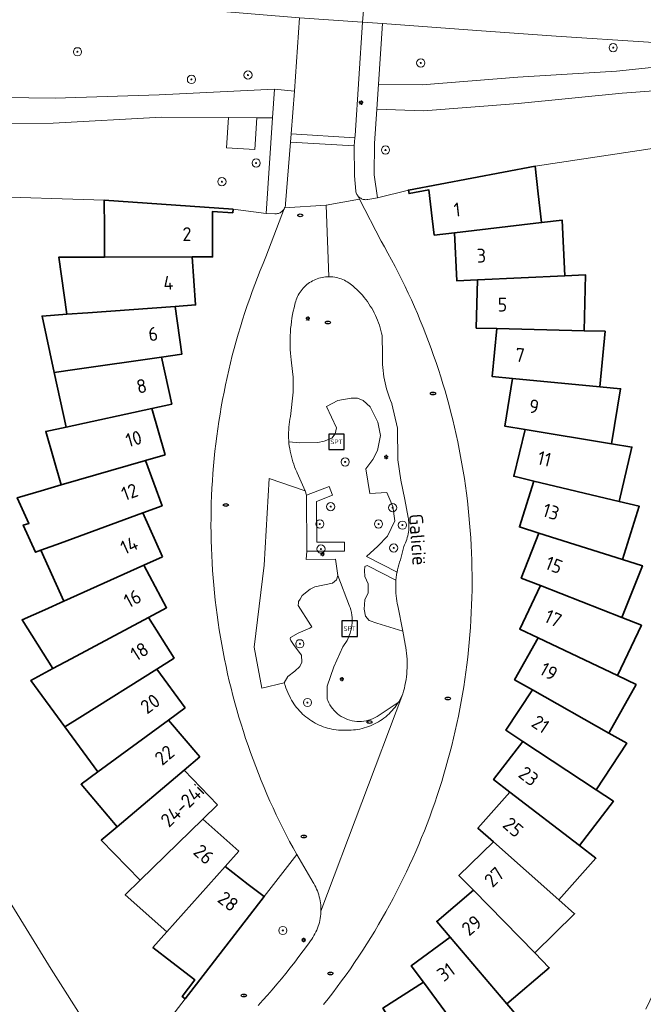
# Model space of a CAD drawing. Header units: metres. Extents: x 152610 to 160096, y 456114 to 462495.
# Tile 558 of 656: x 158203 to 158263, y 460853 to 460949. Entities that reach past the tile are written whole.
import ezdxf
from ezdxf.enums import TextEntityAlignment as Align

# ---------------------------------------------------------------- set-up
doc = ezdxf.new("R2010")
doc.units = ezdxf.units.M
doc.header["$LTSCALE"] = 0.5
doc.layers.get('0').update_dxf_attribs({"linetype": 'CONTINUOUS'})
for name, color, linetype, lineweight in [('B-PV-GR-BOOM-S', 251, 'CONTINUOUS', 25), ('B-PV-GR-HAAG-GV', 251, 'CONTINUOUS', 13), ('B-PV-IE-MEUBILAIR-S', 251, 'CONTINUOUS', 25), ('B-PV-IE-MEUBILAIR_WEGMEUBILAIR-S', 251, 'CONTINUOUS', 25), ('B-PV-IE-TERREINAFSCHEIDING_KUNSTMATIG_MUUR-G', 251, 'IE-TERREINAFSCHEIDING_KUNSTMATIG-SO', 18), ('B-PV-OG-BEBOUWING-GV', 6, 'CONTINUOUS', 35), ('B-PV-OG-BEBOUWING-T18', 1, 'CONTINUOUS', 18), ('B-PV-OG-TERREIN_BEGROEID-GV', 251, 'CONTINUOUS', 18), ('B-PV-OG-TOPOGRAFIE-T18', 1, 'CONTINUOUS', 18), ('B-PV-VH-GESLOTENVERHARDING_ASFALT-GV', 251, 'CONTINUOUS', 18), ('B-PV-VH-ONVERHARD_ZAND-GV', 251, 'CONTINUOUS', 18), ('B-PV-VH-OPENVERHARDING_BETONSTRAATSTEEN-GV', 251, 'CONTINUOUS', 18), ('B-PV-VH-OPENVERHARDING_STRAATBAKSTEEN-GV', 251, 'CONTINUOUS', 18), ('B-PV-VH-OPENVERHARDING_TEGEL-GV', 251, 'CONTINUOUS', 18)]:
    doc.layers.add(name, color=color, linetype=linetype, lineweight=lineweight)
doc.styles.add('NLCS-ISO', font='NLCS-ISO.ttf')
doc.styles.add('NLCS-ISO-M750-T18', font='NLCS-ISO.ttf', dxfattribs={"height": 1.35})
doc.linetypes.add('IE-TERREINAFSCHEIDING_KUNSTMATIG-SO', pattern='A,4,[82,NLCS.SHX,S=0.75,R=90,X=0,Y=0],4,-2', length=10)

# ---------------------------------------------------------------- blocks, each defined once
blk = doc.blocks.new('SIE-MEUBILAIR_PAAL_LICHTMAST-SO')
for points in [[(-0.62, 0), (-1, 0)], [(-0.71, 0.71), (-0.44, 0.44)], [(0, 1), (0, 0.62)], [(0.44, 0.44), (0.71, 0.71)], [(1, 0), (0.62, 0)], [(-0.71, -0.71), (-0.44, -0.44)], [(0, -0.62), (0, -1)], [(0.44, -0.44), (0.71, -0.71)]]:
    blk.add_lwpolyline(points)
blk.add_circle((0, 0), 0.5)
blk = doc.blocks.new('SIE-MEUBILAIR_PUT_RIOOLPUT-SO')
blk.add_ellipse((0, 0), major_axis=(1.25, 0), ratio=0.54)
at = {"style": 'NLCS-ISO'}
blk.add_text('ri', height=0.75, dxfattribs=at).set_placement((-0.04, 0.07), align=Align.MIDDLE_CENTER)
blk = doc.blocks.new('SIE-WEG_SPEELTOESTEL-SO')
at = {"flags": 128}
blk.add_lwpolyline([(-3.75, -3.75), (3.75, -3.75), (3.75, 3.75), (-3.75, 3.75)], close=True, dxfattribs=at)
at = {"style": 'NLCS-ISO'}
blk.add_text('SPT', height=2.25, dxfattribs=at).set_placement((0, 0), align=Align.MIDDLE_CENTER)
blk = doc.blocks.new('SGR-BOOM_GBKN-SO')
at = {"linetype": 'ByBlock', "lineweight": 18}
h = blk.add_hatch(color=0, dxfattribs=at)
h.dxf.hatch_style = 1
edge = h.paths.add_edge_path()
edge.add_arc((0, 0), 0.25, 0, 360)
at = {"color": 0, "linetype": 'ByBlock', "lineweight": 18}
for radius in [2, 0.25]:
    blk.add_circle((0, 0), radius, dxfattribs=at)
at = {"color": 0, "linetype": 'ByBlock', "lineweight": 18, "style": 'NLCS-ISO'}
blk.add_attdef('SOORT', (2.5, 0), '', height=1.5, dxfattribs=at)

msp = doc.modelspace()

# ---------------------------------------------------------------- linework, layer by layer
at = {"layer": 'B-PV-GR-HAAG-GV', "flags": 128}
msp.add_lwpolyline([(158230.604, 460896.924), (158234.272, 460896.923), (158234.272, 460897.795), (158231.579, 460897.796), (158231.551, 460901.756), (158233.116, 460902.354), (158232.784, 460903.224), (158230.577, 460902.382)], close=True, dxfattribs=at)
at = {"layer": 'B-PV-IE-TERREINAFSCHEIDING_KUNSTMATIG_MUUR-G', "flags": 128}
msp.add_lwpolyline([(158236.092, 460911.569), (158236.781, 460910.958), (158237.51, 460909.462), (158237.787, 460908.163), (158237.486, 460906.716), (158237.04, 460905.842), (158236.353, 460904.926)], dxfattribs=at)
at = {"layer": 'B-PV-OG-BEBOUWING-GV', "flags": 128}
for points in [[(158253.143, 460931.693), (158252.83, 460934.381), (158240.49, 460932.06), (158240.557, 460931.708), (158242.496, 460932.072), (158242.82, 460929.275), (158243.009, 460927.674), (158244.994, 460927.904), (158253.469, 460928.892)], [(158223.42, 460930.21), (158210.89, 460931.061), (158210.895, 460928.352), (158210.903, 460925.533), (158219.437, 460925.552), (158221.437, 460925.556), (158221.433, 460927.173), (158221.427, 460929.986), (158223.395, 460929.852)], [(158255.732, 460923.706), (158255.481, 460929.127), (158253.469, 460928.892), (158244.994, 460927.904), (158245.211, 460923.22), (158247.208, 460923.312)], [(158217.782, 460920.731), (158219.776, 460920.875), (158219.437, 460925.552), (158210.903, 460925.533), (158208.878, 460925.528), (158206.452, 460925.522), (158207.249, 460919.968), (158209.27, 460920.114)], [(158257.624, 460918.372), (158257.754, 460923.798), (158255.732, 460923.706), (158247.208, 460923.312), (158247.096, 460918.625), (158249.094, 460918.576), (158257.624, 460918.369)], [(158209.27, 460920.114), (158207.249, 460919.968), (158204.831, 460919.793), (158206.015, 460914.307), (158208.02, 460914.595), (158216.468, 460915.805), (158218.447, 460916.089), (158217.782, 460920.731)], [(158257.624, 460918.369), (158249.094, 460918.576), (158248.653, 460913.91), (158250.643, 460913.721), (158259.138, 460912.916), (158259.138, 460912.919), (158259.648, 460918.322), (158257.624, 460918.372)], [(158217.457, 460911.222), (158216.468, 460915.805), (158208.02, 460914.595), (158206.015, 460914.307), (158207.16, 460909), (158215.502, 460910.8)], [(158259.138, 460912.916), (158250.643, 460913.721), (158249.876, 460909.095), (158251.849, 460908.767), (158260.265, 460907.371), (158261.154, 460912.727), (158259.138, 460912.919)], [(158216.809, 460906.298), (158215.502, 460910.8), (158207.16, 460909), (158205.181, 460908.573), (158206.693, 460903.362), (158214.889, 460905.741)], [(158260.265, 460907.371), (158251.849, 460908.767), (158250.759, 460904.208), (158252.703, 460903.744), (158261.002, 460901.76), (158262.264, 460907.04)], [(158206.622, 460897.704), (158214.63, 460900.649), (158216.507, 460901.34), (158214.889, 460905.741), (158206.693, 460903.362), (158204.748, 460902.798), (158202.42, 460902.123), (158203.546, 460899.618), (158202.995, 460899.458), (158204.185, 460896.808), (158204.72, 460897.005)], [(158261.002, 460901.76), (158252.703, 460903.744), (158251.297, 460899.271), (158253.204, 460898.671), (158261.342, 460896.11), (158261.343, 460896.113), (158262.972, 460901.289)], [(158216.552, 460896.372), (158214.63, 460900.649), (158206.622, 460897.704), (158204.72, 460897.005), (158206.944, 460892.056), (158214.728, 460895.553)], [(158261.342, 460896.11), (158253.204, 460898.671), (158251.489, 460894.307), (158253.348, 460893.576), (158261.289, 460890.451), (158261.29, 460890.454), (158263.275, 460895.504), (158261.343, 460896.113)], [(158207.662, 460886.443), (158215.183, 460890.475), (158216.944, 460891.42), (158214.728, 460895.553), (158206.944, 460892.056), (158205.097, 460891.226), (158202.886, 460890.232), (158205.876, 460885.486)], [(158261.289, 460890.451), (158253.348, 460893.576), (158251.332, 460889.343), (158253.137, 460888.483), (158260.84, 460884.814), (158263.174, 460889.712), (158261.29, 460890.454)], [(158215.183, 460890.475), (158207.662, 460886.443), (158205.876, 460885.486), (158203.74, 460884.342), (158207.056, 460879.813), (158208.77, 460880.892), (158215.99, 460885.441), (158217.682, 460886.507)], [(158260.84, 460884.814), (158253.137, 460888.483), (158250.829, 460884.403), (158252.569, 460883.419), (158259.998, 460879.219), (158262.668, 460883.942)], [(158218.761, 460881.658), (158215.99, 460885.441), (158208.77, 460880.892), (158207.056, 460879.813), (158210.262, 460875.434), (158217.148, 460880.476)], [(158259.998, 460879.219), (158252.569, 460883.419), (158249.981, 460879.51), (158251.648, 460878.406), (158258.764, 460873.696), (158261.76, 460878.222)], [(158220.176, 460876.895), (158217.148, 460880.476), (158210.262, 460875.434), (158208.628, 460874.238), (158212.132, 460870.093), (158218.649, 460875.604)], [(158258.764, 460873.696), (158251.648, 460878.406), (158248.793, 460874.687), (158250.378, 460873.47), (158257.147, 460868.274), (158260.452, 460872.578)], [(158221.921, 460872.243), (158218.649, 460875.604), (158212.132, 460870.093), (158210.587, 460868.786), (158214.373, 460864.896), (158220.488, 460870.848)], [(158257.147, 460868.274), (158250.378, 460873.47), (158247.27, 460869.961), (158248.766, 460868.635), (158255.156, 460862.977), (158258.754, 460867.04)], [(158223.985, 460867.724), (158220.488, 460870.848), (158214.373, 460864.896), (158212.921, 460863.483), (158216.968, 460859.87), (158222.654, 460866.233)], [(158255.156, 460862.977), (158248.766, 460868.635), (158245.421, 460865.352), (158246.82, 460863.925), (158252.796, 460857.834), (158256.67, 460861.635)], [(158224.908, 460864.488), (158222.654, 460866.233), (158216.968, 460859.87), (158215.619, 460858.36), (158217.475, 460856.92), (158219.705, 460855.194), (158218.465, 460853.593), (158218.748, 460853.372), (158226.44, 460863.3)], [(158252.796, 460857.834), (158246.82, 460863.925), (158243.253, 460860.885), (158244.55, 460859.363), (158250.084, 460852.868), (158254.213, 460856.388)], [(158250.084, 460852.868), (158244.55, 460859.363), (158240.777, 460856.578), (158241.964, 460854.969), (158247.032, 460848.104), (158251.397, 460851.328)], [(158247.032, 460848.104), (158241.964, 460854.969), (158238.007, 460852.455), (158239.079, 460850.768), (158243.657, 460843.565), (158248.234, 460846.475)]]:
    msp.add_lwpolyline(points, close=True, dxfattribs=at)
at = {"layer": 'B-PV-OG-TERREIN_BEGROEID-GV', "flags": 128}
for points in [[(158184.512, 460951.779), (158154.599, 460953.412), (158153.912, 460943.464), (158155.87, 460943.35), (158155.838, 460942.859), (158159.93, 460942.683), (158170.259, 460942.057), (158181.4, 460941.573), (158190.621, 460941.193), (158206.11, 460941.015), (158216.217, 460941.308), (158227.449, 460941.874), (158229.405, 460941.697), (158229.886, 460948.818), (158221.264, 460949.528), (158217.937, 460949.756), (158205.682, 460950.461)], [(158247.16, 460947.578), (158237.971, 460948.264), (158237.581, 460942.349), (158241.844, 460942.286), (158251.137, 460943.057), (158260.751, 460943.633), (158270.045, 460944.605), (158282.608, 460944.304), (158293.598, 460943.541), (158299.419, 460943.18), (158299.909, 460943.646), (158299.754, 460943.662), (158290.936, 460944.988), (158282.27, 460946.019), (158273.047, 460946.286), (158263.886, 460946.441), (158254.868, 460947.037)], [(158228.857, 460907.569), (158229.932, 460907.461), (158231.666, 460907.486), (158232.279, 460907.615), (158233.037, 460907.926), (158233.36, 460908.324), (158233.502, 460908.921), (158232.536, 460911.012), (158233.617, 460911.595), (158234.917, 460911.817), (158235.549, 460911.802), (158236.092, 460911.569), (158236.781, 460910.958), (158237.51, 460909.462), (158237.787, 460908.163), (158237.486, 460906.716), (158237.04, 460905.842), (158236.353, 460904.926), (158236.745, 460902.522), (158238.406, 460902.619), (158238.972, 460901.267), (158239.159, 460899.859), (158238.46, 460898.393), (158237.507, 460897.395), (158236.409, 460896.415), (158239.39, 460894.875), (158239.435, 460895.104), (158239.492, 460895.351), (158239.557, 460895.596), (158239.63, 460895.839), (158239.71, 460896.08), (158240.04, 460897.38), (158240.124, 460897.545), (158240.2, 460897.714), (158240.269, 460897.887), (158240.33, 460898.062), (158240.384, 460898.239), (158240.43, 460898.418), (158240.469, 460898.6), (158240.499, 460898.783), (158240.522, 460898.967), (158240.536, 460899.152), (158240.543, 460899.337), (158240.542, 460899.522), (158240.532, 460899.707), (158240.515, 460899.892), (158240.49, 460900.076), (158240.47, 460900.19), (158240.14, 460901.96), (158239.75, 460903.84), (158239.47, 460905.8), (158239.44, 460908.9), (158238.89, 460911.24), (158238.869, 460911.29), (158238.755, 460911.569), (158238.648, 460911.851), (158238.549, 460912.136), (158238.457, 460912.423), (158238.374, 460912.712), (158238.298, 460913.004), (158238.229, 460913.297), (158238.169, 460913.592), (158238.116, 460913.889), (158238.071, 460914.187), (158238.034, 460914.486), (158238.006, 460914.786), (158237.985, 460915.086), (158237.972, 460915.387), (158237.967, 460915.689), (158237.97, 460915.99), (158237.94, 460917.89), (158237.886, 460918.144), (158237.823, 460918.397), (158237.753, 460918.648), (158237.676, 460918.896), (158237.591, 460919.142), (158237.498, 460919.385), (158237.398, 460919.626), (158237.291, 460919.863), (158237.176, 460920.096), (158237.054, 460920.326), (158236.925, 460920.552), (158236.789, 460920.774), (158236.647, 460920.992), (158236.498, 460921.205), (158236.342, 460921.414), (158236.18, 460921.617), (158236.012, 460921.816), (158235.838, 460922.009), (158235.658, 460922.197), (158235.472, 460922.38), (158235.281, 460922.556), (158235.085, 460922.727), (158234.952, 460922.836), (158234.823, 460922.939), (158234.688, 460923.035), (158234.549, 460923.124), (158234.407, 460923.207), (158234.26, 460923.283), (158234.109, 460923.352), (158233.956, 460923.413), (158233.8, 460923.467), (158233.641, 460923.513), (158233.48, 460923.551), (158233.318, 460923.582), (158233.154, 460923.604), (158232.99, 460923.619), (158232.825, 460923.626), (158232.742, 460923.626), (158232.577, 460923.621), (158232.413, 460923.607), (158232.249, 460923.586), (158232.087, 460923.557), (158231.926, 460923.52), (158231.767, 460923.475), (158231.61, 460923.423), (158231.457, 460923.363), (158231.306, 460923.295), (158231.159, 460923.221), (158231.015, 460923.139), (158230.876, 460923.051), (158230.741, 460922.956), (158230.611, 460922.854), (158230.486, 460922.746), (158230.366, 460922.633), (158230.252, 460922.513), (158230.144, 460922.389), (158230.042, 460922.259), (158229.947, 460922.124), (158229.858, 460921.985), (158229.776, 460921.842), (158229.701, 460921.695), (158229.633, 460921.545), (158229.573, 460921.391), (158229.52, 460921.235), (158229.474, 460921.076), (158229.44, 460920.931), (158229.358, 460920.6), (158229.284, 460920.267), (158229.218, 460919.933), (158229.16, 460919.597), (158229.109, 460919.26), (158229.067, 460918.922), (158229.032, 460918.583), (158229.006, 460918.243), (158228.988, 460917.903), (158228.977, 460917.562), (158228.974, 460917.221), (158228.98, 460916.881), (158228.993, 460916.54), (158229.015, 460916.2), (158229.044, 460915.86), (158229.081, 460915.521), (158229.12, 460915.23), (158229.29, 460913.84), (158229.27, 460912.38), (158229.01, 460910.02), (158228.96, 460909.763), (158228.918, 460909.504), (158228.884, 460909.244), (158228.858, 460908.983), (158228.84, 460908.722), (158228.83, 460908.46), (158228.828, 460908.198), (158228.834, 460907.935), (158228.848, 460907.674)], [(158236.612, 460895.458), (158236.485, 460895.512), (158236.251, 460895.421), (158236.216, 460895.023), (158236.255, 460894.463), (158236.565, 460893.724), (158236.569, 460892.857), (158236.247, 460892.187), (158236.178, 460891.266), (158236.307, 460890.58), (158236.688, 460890.166), (158237.412, 460889.916), (158239.941, 460889.125), (158239.46, 460891.61), (158239.413, 460891.828), (158239.367, 460892.077), (158239.329, 460892.328), (158239.299, 460892.58), (158239.276, 460892.833), (158239.262, 460893.086), (158239.256, 460893.34), (158239.257, 460893.594), (158239.267, 460893.847), (158239.284, 460894.097)], [(158239.515, 460882.191), (158237.649, 460880.975), (158237.458, 460880.846), (158237.259, 460880.731), (158237.052, 460880.63), (158236.839, 460880.543), (158236.62, 460880.472), (158236.397, 460880.415), (158236.17, 460880.375), (158235.941, 460880.35), (158235.711, 460880.341), (158235.481, 460880.348), (158235.252, 460880.371), (158235.025, 460880.41), (158234.801, 460880.465), (158234.582, 460880.535), (158234.368, 460880.62), (158234.161, 460880.72), (158233.961, 460880.834), (158233.769, 460880.961), (158233.587, 460881.102), (158233.415, 460881.255), (158233.253, 460881.419), (158233.104, 460881.594), (158232.967, 460881.78), (158232.844, 460881.974), (158232.734, 460882.176), (158232.639, 460882.385), (158232.584, 460882.525), (158232.579, 460883.772), (158233.239, 460885.671), (158234.098, 460887.608), (158234.253, 460887.81), (158234.395, 460888.021), (158234.524, 460888.24), (158234.638, 460888.467), (158234.738, 460888.701), (158234.823, 460888.941), (158234.893, 460889.186), (158234.947, 460889.434), (158234.986, 460889.686), (158235.008, 460889.939), (158235.015, 460890.194), (158235.006, 460890.448), (158234.981, 460890.701), (158234.94, 460890.952), (158234.883, 460891.2), (158234.81, 460891.444), (158234.768, 460891.567), (158233.635, 460894.543), (158233.493, 460894.114), (158233.116, 460893.812), (158231.386, 460893.451), (158230.929, 460893.225), (158230.155, 460892.602), (158229.943, 460892.256), (158229.805, 460892.031), (158229.795, 460891.895), (158229.777, 460891.643), (158230.978, 460889.759), (158231.08, 460889.569), (158230.893, 460889.424), (158229.762, 460888.935), (158229.01, 460888.524), (158228.976, 460888.375), (158229.058, 460888.216), (158229.373, 460887.739), (158230.078, 460886.799), (158230.117, 460886.123), (158229.936, 460885.711), (158229.429, 460885.232), (158228.748, 460884.709), (158228.409, 460884.092), (158228.485, 460883.853), (158228.569, 460883.616), (158228.66, 460883.382), (158228.758, 460883.151), (158228.865, 460882.923), (158228.978, 460882.699), (158229.024, 460882.612), (158229.128, 460882.423), (158229.239, 460882.237), (158229.356, 460882.056), (158229.48, 460881.879), (158229.611, 460881.707), (158229.748, 460881.54), (158229.891, 460881.378), (158230.04, 460881.222), (158230.195, 460881.071), (158230.355, 460880.926), (158230.52, 460880.787), (158230.69, 460880.654), (158230.866, 460880.527), (158231.045, 460880.408), (158231.229, 460880.295), (158231.418, 460880.188), (158231.61, 460880.089), (158231.805, 460879.997), (158232.004, 460879.913), (158232.205, 460879.835), (158232.41, 460879.766), (158232.617, 460879.703), (158232.826, 460879.649), (158233.037, 460879.602), (158233.249, 460879.563), (158233.463, 460879.533), (158233.678, 460879.51), (158233.894, 460879.495), (158234.109, 460879.488), (158234.326, 460879.489), (158234.496, 460879.495), (158234.712, 460879.495), (158234.927, 460879.503), (158235.142, 460879.518), (158235.356, 460879.542), (158235.57, 460879.574), (158235.782, 460879.613), (158235.992, 460879.661), (158236.2, 460879.716), (158236.407, 460879.779), (158236.61, 460879.849), (158236.811, 460879.927), (158237.009, 460880.013), (158237.204, 460880.105), (158237.395, 460880.205), (158237.582, 460880.312), (158237.766, 460880.426), (158237.944, 460880.546), (158238.119, 460880.673), (158238.288, 460880.807), (158238.453, 460880.946), (158238.612, 460881.092), (158238.765, 460881.243), (158238.913, 460881.4), (158239.055, 460881.562), (158239.191, 460881.73), (158239.32, 460881.902), (158239.443, 460882.079)]]:
    msp.add_lwpolyline(points, close=True, dxfattribs=at)
for points in [[(158317.783, 460939.147), (158308.531, 460939.997), (158299.641, 460940.808), (158292.512, 460941.433), (158282.698, 460942.235), (158277.71, 460942.384), (158271.855, 460942.266), (158261.314, 460941.487), (158251.195, 460940.496), (158241.96, 460939.776), (158237.422, 460939.927), (158237.203, 460936.604), (158237.173, 460933.541), (158237.475, 460931.292), (158240.49, 460932.06), (158252.83, 460934.381), (158264.678, 460936.173), (158268.865, 460924.352), (158272.351, 460911.594), (158273.45, 460895.051), (158272.47, 460878.785), (158271.6, 460872.814), (158269.499, 460864.569), (158263.622, 460852.343)], [(158198.603, 460931.448), (158210.89, 460931.061), (158223.42, 460930.21), (158226.662, 460929.785), (158227.267, 460939.08), (158225.744, 460939.089), (158225.543, 460936.002), (158222.788, 460936.182), (158222.979, 460939.107), (158216.455, 460939.147), (158205.92, 460938.568), (158197.617, 460938.53)], [(158225.858, 460852.705), (158226.325, 460853.213), (158226.786, 460853.726), (158227.241, 460854.244), (158227.69, 460854.768), (158228.133, 460855.297), (158228.569, 460855.831), (158229, 460856.37), (158229.424, 460856.914), (158229.842, 460857.462), (158230.254, 460858.016), (158230.659, 460858.574), (158231.057, 460859.137), (158231.08, 460859.17), (158231.191, 460859.336), (158231.296, 460859.507), (158231.393, 460859.681), (158231.484, 460859.86), (158231.567, 460860.042), (158231.643, 460860.227), (158231.711, 460860.415), (158231.772, 460860.605), (158231.825, 460860.798), (158231.871, 460860.993), (158231.908, 460861.189), (158231.938, 460861.387), (158231.96, 460861.586), (158231.974, 460861.785), (158231.978, 460861.898), (158231.979, 460862.098), (158231.973, 460862.298), (158231.958, 460862.498), (158231.935, 460862.696), (158231.905, 460862.894), (158231.866, 460863.091), (158231.82, 460863.285), (158231.766, 460863.478), (158231.704, 460863.668), (158231.635, 460863.856), (158231.558, 460864.041), (158231.474, 460864.222), (158231.383, 460864.4), (158231.285, 460864.575), (158231.225, 460864.673), (158229.618, 460867.402), (158226.44, 460863.3), (158218.748, 460853.372), (158212.617, 460845.376), (158205.708, 460856.251), (158195.841, 460872.223)]]:
    msp.add_lwpolyline(points, dxfattribs=at)
at = {"layer": 'B-PV-VH-GESLOTENVERHARDING_ASFALT-GV', "flags": 128}
for points in [[(158229.886, 460948.818), (158236.038, 460948.396), (158236.27, 460951.431)], [(158236.27, 460951.431), (158236.038, 460948.396), (158237.971, 460948.264), (158247.16, 460947.578), (158254.868, 460947.037), (158263.886, 460946.441), (158273.047, 460946.286), (158282.27, 460946.019), (158290.936, 460944.988), (158299.754, 460943.662), (158299.909, 460943.646), (158307.783, 460942.838), (158317.597, 460941.963)]]:
    msp.add_lwpolyline(points, dxfattribs=at)
for points in [[(158236.038, 460948.396), (158229.886, 460948.818), (158229.405, 460941.697), (158229.073, 460937.517), (158235.28, 460937.132), (158235.303, 460937.372)], [(158237.971, 460948.264), (158236.038, 460948.396), (158235.303, 460937.372), (158235.28, 460937.132), (158235.204, 460936.352), (158235.252, 460933.455), (158235.376, 460931.955), (158235.391, 460931.872), (158235.415, 460931.787), (158235.447, 460931.705), (158235.486, 460931.626), (158235.531, 460931.551), (158235.584, 460931.48), (158235.642, 460931.414), (158235.707, 460931.354), (158235.776, 460931.3), (158235.85, 460931.253), (158235.929, 460931.212), (158236.01, 460931.179), (158236.094, 460931.153), (158236.181, 460931.135), (158236.268, 460931.125), (158236.356, 460931.122), (158236.444, 460931.128), (158236.531, 460931.142), (158237.475, 460931.292), (158237.173, 460933.541), (158237.203, 460936.604), (158237.422, 460939.927), (158237.581, 460942.349)], [(158229.405, 460941.697), (158227.449, 460941.874), (158227.267, 460939.08), (158226.662, 460929.785), (158227.492, 460929.749), (158227.574, 460929.747), (158227.662, 460929.752), (158227.749, 460929.765), (158227.835, 460929.786), (158227.918, 460929.815), (158227.999, 460929.851), (158228.076, 460929.894), (158228.148, 460929.944), (158228.216, 460930.001), (158228.278, 460930.063), (158228.334, 460930.131), (158228.385, 460930.204), (158228.428, 460930.28), (158228.447, 460930.322), (158228.464, 460930.361), (158228.493, 460930.444), (158228.514, 460930.53), (158228.527, 460930.617), (158228.532, 460930.705), (158229.01, 460936.725), (158229.073, 460937.517)]]:
    msp.add_lwpolyline(points, close=True, dxfattribs=at)
at = {"layer": 'B-PV-VH-ONVERHARD_ZAND-GV', "flags": 128}
for points in [[(158239.284, 460894.097), (158239.285, 460894.1), (158239.31, 460894.353), (158239.344, 460894.604), (158239.385, 460894.855), (158239.39, 460894.875), (158236.409, 460896.415), (158237.507, 460897.395), (158238.46, 460898.393), (158239.159, 460899.859), (158238.972, 460901.267), (158238.406, 460902.619), (158236.745, 460902.522), (158236.353, 460904.926), (158237.04, 460905.842), (158237.486, 460906.716), (158237.787, 460908.163), (158237.51, 460909.462), (158236.781, 460910.958), (158236.092, 460911.569), (158235.549, 460911.802), (158234.917, 460911.817), (158233.617, 460911.595), (158232.536, 460911.012), (158233.502, 460908.921), (158233.36, 460908.324), (158233.037, 460907.926), (158232.279, 460907.615), (158231.666, 460907.486), (158229.932, 460907.461), (158228.857, 460907.569), (158228.87, 460907.413), (158228.9, 460907.152), (158228.937, 460906.893), (158228.983, 460906.635), (158229.036, 460906.378), (158229.098, 460906.123), (158229.167, 460905.87), (158229.244, 460905.62), (158229.328, 460905.371), (158229.42, 460905.126), (158229.519, 460904.883), (158229.626, 460904.644), (158229.68, 460904.53), (158230.45, 460902.78), (158230.577, 460902.382), (158232.784, 460903.224), (158233.116, 460902.354), (158231.551, 460901.756), (158231.579, 460897.796), (158234.272, 460897.795), (158234.272, 460896.923), (158230.604, 460896.924), (158230.543, 460896.105), (158233.412, 460896.131), (158233.635, 460894.543), (158234.768, 460891.567), (158234.81, 460891.444), (158234.883, 460891.2), (158234.94, 460890.952), (158234.981, 460890.701), (158235.006, 460890.448), (158235.015, 460890.194), (158235.008, 460889.939), (158234.986, 460889.686), (158234.947, 460889.434), (158234.893, 460889.186), (158234.823, 460888.941), (158234.738, 460888.701), (158234.638, 460888.467), (158234.524, 460888.24), (158234.395, 460888.021), (158234.253, 460887.81), (158234.098, 460887.608), (158233.239, 460885.671), (158232.579, 460883.772), (158232.584, 460882.525), (158232.639, 460882.385), (158232.734, 460882.176), (158232.844, 460881.974), (158232.967, 460881.78), (158233.104, 460881.594), (158233.253, 460881.419), (158233.415, 460881.255), (158233.587, 460881.102), (158233.769, 460880.961), (158233.961, 460880.834), (158234.161, 460880.72), (158234.368, 460880.62), (158234.582, 460880.535), (158234.801, 460880.465), (158235.025, 460880.41), (158235.252, 460880.371), (158235.481, 460880.348), (158235.711, 460880.341), (158235.941, 460880.35), (158236.17, 460880.375), (158236.397, 460880.415), (158236.62, 460880.472), (158236.839, 460880.543), (158237.052, 460880.63), (158237.259, 460880.731), (158237.458, 460880.846), (158237.649, 460880.975), (158239.515, 460882.191), (158239.56, 460882.261), (158239.669, 460882.447), (158239.772, 460882.636), (158239.867, 460882.83), (158239.956, 460883.028), (158240.033, 460883.303), (158240.102, 460883.58), (158240.164, 460883.859), (158240.218, 460884.139), (158240.263, 460884.421), (158240.301, 460884.704), (158240.331, 460884.988), (158240.353, 460885.273), (158240.367, 460885.558), (158240.373, 460885.843), (158240.371, 460886.129), (158240.361, 460886.414), (158240.343, 460886.699), (158240.317, 460886.983), (158240.283, 460887.267), (158240.241, 460887.549), (158240.192, 460887.83), (158240.184, 460887.869), (158239.941, 460889.125), (158237.412, 460889.916), (158236.688, 460890.166), (158236.307, 460890.58), (158236.178, 460891.266), (158236.247, 460892.187), (158236.569, 460892.857), (158236.565, 460893.724), (158236.255, 460894.463), (158236.216, 460895.023), (158236.251, 460895.421), (158236.485, 460895.512), (158236.612, 460895.458)], [(158230.604, 460896.924), (158234.272, 460896.923), (158234.272, 460897.795), (158231.579, 460897.796), (158231.551, 460901.756), (158233.116, 460902.354), (158232.784, 460903.224), (158230.577, 460902.382)]]:
    msp.add_lwpolyline(points, close=True, dxfattribs=at)
at = {"layer": 'B-PV-VH-OPENVERHARDING_BETONSTRAATSTEEN-GV', "flags": 128}
msp.add_lwpolyline([(158235.28, 460937.132), (158229.073, 460937.517), (158229.01, 460936.725), (158235.204, 460936.352)], close=True, dxfattribs=at)
at = {"layer": 'B-PV-VH-OPENVERHARDING_STRAATBAKSTEEN-GV', "flags": 128}
for points in [[(158235.204, 460936.352), (158229.01, 460936.725), (158228.532, 460930.705), (158228.527, 460930.617), (158228.514, 460930.53), (158228.493, 460930.444), (158228.464, 460930.361), (158228.447, 460930.322), (158232.483, 460930.582), (158235.745, 460931.167), (158235.584, 460931.48), (158235.531, 460931.551), (158235.486, 460931.626), (158235.447, 460931.705), (158235.415, 460931.787), (158235.391, 460931.872), (158235.376, 460931.955), (158235.252, 460933.455)], [(158229.618, 460867.402), (158231.225, 460864.673), (158231.285, 460864.575), (158231.383, 460864.4), (158231.474, 460864.222), (158231.558, 460864.041), (158231.635, 460863.856), (158231.704, 460863.668), (158231.766, 460863.478), (158231.82, 460863.285), (158231.866, 460863.091), (158231.905, 460862.894), (158231.935, 460862.696), (158231.958, 460862.498), (158231.973, 460862.298), (158231.979, 460862.098), (158231.978, 460861.898), (158239.956, 460883.028), (158239.867, 460882.83), (158239.772, 460882.636), (158239.669, 460882.447), (158239.56, 460882.261), (158239.515, 460882.191), (158239.443, 460882.079), (158239.32, 460881.902), (158239.191, 460881.73), (158239.055, 460881.562), (158238.913, 460881.4), (158238.765, 460881.243), (158238.612, 460881.092), (158238.453, 460880.946), (158238.288, 460880.807), (158238.119, 460880.673), (158237.944, 460880.546), (158237.766, 460880.426), (158237.582, 460880.312), (158237.395, 460880.205), (158237.204, 460880.105), (158237.009, 460880.013), (158236.811, 460879.927), (158236.61, 460879.849), (158236.407, 460879.779), (158236.2, 460879.716), (158235.992, 460879.661), (158235.782, 460879.613), (158235.57, 460879.574), (158235.356, 460879.542), (158235.142, 460879.518), (158234.927, 460879.503), (158234.712, 460879.495), (158234.496, 460879.495), (158234.326, 460879.489), (158234.109, 460879.488), (158233.894, 460879.495), (158233.678, 460879.51), (158233.463, 460879.533), (158233.249, 460879.563), (158233.037, 460879.602), (158232.826, 460879.649), (158232.617, 460879.703), (158232.41, 460879.766), (158232.205, 460879.835), (158232.004, 460879.913), (158231.805, 460879.997), (158231.61, 460880.089), (158231.418, 460880.188), (158231.229, 460880.295), (158231.045, 460880.408), (158230.866, 460880.527), (158230.69, 460880.654), (158230.52, 460880.787), (158230.355, 460880.926), (158230.195, 460881.071), (158230.04, 460881.222), (158229.891, 460881.378), (158229.748, 460881.54), (158229.611, 460881.707), (158229.48, 460881.879), (158229.356, 460882.056), (158229.239, 460882.237), (158229.128, 460882.423), (158229.024, 460882.612), (158228.978, 460882.699), (158228.865, 460882.923), (158228.758, 460883.151), (158228.66, 460883.382), (158228.569, 460883.616), (158228.485, 460883.853), (158228.409, 460884.092), (158226.225, 460883.584), (158225.486, 460887.584), (158226.446, 460895.541), (158226.927, 460903.986), (158230.45, 460902.78), (158229.68, 460904.53), (158229.626, 460904.644), (158229.519, 460904.883), (158229.42, 460905.126), (158229.328, 460905.371), (158229.244, 460905.62), (158229.167, 460905.87), (158229.098, 460906.123), (158229.036, 460906.378), (158228.983, 460906.635), (158228.937, 460906.893), (158228.9, 460907.152), (158228.87, 460907.413), (158228.857, 460907.569), (158228.848, 460907.674), (158228.834, 460907.935), (158228.828, 460908.198), (158228.83, 460908.46), (158228.84, 460908.722), (158228.858, 460908.983), (158228.884, 460909.244), (158228.918, 460909.504), (158228.96, 460909.763), (158229.01, 460910.02), (158229.27, 460912.38), (158229.29, 460913.84), (158229.12, 460915.23), (158229.081, 460915.521), (158229.044, 460915.86), (158229.015, 460916.2), (158228.993, 460916.54), (158228.98, 460916.881), (158228.974, 460917.221), (158228.977, 460917.562), (158228.988, 460917.903), (158229.006, 460918.243), (158229.032, 460918.583), (158229.067, 460918.922), (158229.109, 460919.26), (158229.16, 460919.597), (158229.218, 460919.933), (158229.284, 460920.267), (158229.358, 460920.6), (158229.44, 460920.931), (158229.474, 460921.076), (158229.52, 460921.235), (158229.573, 460921.391), (158229.633, 460921.545), (158229.701, 460921.695), (158229.776, 460921.842), (158229.858, 460921.985), (158229.947, 460922.124), (158230.042, 460922.259), (158230.144, 460922.389), (158230.252, 460922.513), (158230.366, 460922.633), (158230.486, 460922.746), (158230.611, 460922.854), (158230.741, 460922.956), (158230.876, 460923.051), (158231.015, 460923.139), (158231.159, 460923.221), (158231.306, 460923.295), (158231.457, 460923.363), (158231.61, 460923.423), (158231.767, 460923.475), (158231.926, 460923.52), (158232.087, 460923.557), (158232.249, 460923.586), (158232.413, 460923.607), (158232.577, 460923.621), (158232.742, 460923.626), (158232.483, 460930.582), (158228.447, 460930.322), (158226.628, 460925.567), (158226.345, 460924.898), (158226.069, 460924.225), (158225.801, 460923.55), (158225.541, 460922.871), (158225.287, 460922.19), (158225.042, 460921.506), (158224.804, 460920.819), (158224.573, 460920.13), (158224.35, 460919.438), (158224.135, 460918.744), (158223.927, 460918.048), (158223.727, 460917.349), (158223.534, 460916.648), (158223.35, 460915.945), (158223.173, 460915.24), (158223.004, 460914.534), (158222.843, 460913.825), (158222.689, 460913.115), (158222.544, 460912.402), (158222.406, 460911.689), (158222.276, 460910.974), (158222.154, 460910.257), (158222.04, 460909.54), (158221.933, 460908.821), (158221.835, 460908.1), (158221.745, 460907.379), (158221.662, 460906.657), (158221.588, 460905.934), (158221.521, 460905.211), (158221.462, 460904.486), (158221.412, 460903.761), (158221.369, 460903.036), (158221.335, 460902.31), (158221.308, 460901.584), (158221.289, 460900.857), (158221.279, 460900.13), (158221.276, 460899.403), (158221.281, 460898.677), (158221.295, 460897.95), (158221.316, 460897.224), (158221.345, 460896.497), (158221.383, 460895.772), (158221.428, 460895.046), (158221.481, 460894.321), (158221.543, 460893.597), (158221.612, 460892.874), (158221.689, 460892.151), (158221.774, 460891.429), (158221.867, 460890.709), (158221.968, 460889.989), (158222.077, 460889.27), (158222.194, 460888.553), (158222.319, 460887.837), (158222.452, 460887.122), (158222.592, 460886.409), (158222.74, 460885.698), (158222.896, 460884.988), (158223.06, 460884.28), (158223.232, 460883.574), (158223.412, 460882.87), (158223.599, 460882.167), (158223.794, 460881.467), (158223.996, 460880.769), (158224.207, 460880.073), (158224.425, 460879.38), (158224.65, 460878.689), (158224.883, 460878.001), (158225.124, 460877.315), (158225.372, 460876.632), (158225.628, 460875.952), (158225.891, 460875.274), (158226.162, 460874.6), (158226.44, 460873.928), (158226.726, 460873.26), (158227.018, 460872.595), (158227.318, 460871.933), (158227.626, 460871.274), (158227.94, 460870.619), (158228.262, 460869.968), (158228.591, 460869.319), (158228.927, 460868.675), (158229.27, 460868.034)], [(158233.635, 460894.543), (158233.412, 460896.131), (158230.543, 460896.105), (158230.604, 460896.924), (158230.577, 460902.382), (158230.45, 460902.78), (158226.927, 460903.986), (158226.446, 460895.541), (158225.486, 460887.584), (158226.225, 460883.584), (158228.409, 460884.092), (158228.748, 460884.709), (158229.429, 460885.232), (158229.936, 460885.711), (158230.117, 460886.123), (158230.078, 460886.799), (158229.373, 460887.739), (158229.058, 460888.216), (158228.976, 460888.375), (158229.01, 460888.524), (158229.762, 460888.935), (158230.893, 460889.424), (158231.08, 460889.569), (158230.978, 460889.759), (158229.777, 460891.643), (158229.795, 460891.895), (158229.805, 460892.031), (158229.943, 460892.256), (158230.155, 460892.602), (158230.929, 460893.225), (158231.386, 460893.451), (158233.116, 460893.812), (158233.493, 460894.114)]]:
    msp.add_lwpolyline(points, close=True, dxfattribs=at)
msp.add_lwpolyline([(158232.233, 460852.795), (158232.684, 460853.366), (158233.128, 460853.941), (158233.567, 460854.522), (158233.998, 460855.107), (158234.424, 460855.696), (158234.842, 460856.291), (158235.255, 460856.89), (158235.66, 460857.493), (158236.059, 460858.101), (158236.451, 460858.714), (158236.837, 460859.33), (158237.215, 460859.951), (158237.587, 460860.576), (158237.952, 460861.205), (158238.31, 460861.837), (158238.661, 460862.474), (158239.005, 460863.115), (158239.342, 460863.759), (158239.671, 460864.407), (158239.994, 460865.059), (158240.309, 460865.714), (158240.618, 460866.373), (158240.918, 460867.035), (158241.212, 460867.7), (158241.498, 460868.368), (158241.777, 460869.04), (158242.049, 460869.714), (158242.313, 460870.392), (158242.569, 460871.072), (158242.819, 460871.755), (158243.06, 460872.441), (158243.294, 460873.129), (158243.521, 460873.82), (158243.739, 460874.514), (158243.951, 460875.209), (158244.154, 460875.907), (158244.35, 460876.608), (158244.538, 460877.31), (158244.718, 460878.014), (158244.891, 460878.721), (158245.056, 460879.429), (158245.213, 460880.139), (158245.362, 460880.851), (158245.503, 460881.564), (158245.637, 460882.279), (158245.762, 460882.995), (158245.88, 460883.712), (158245.99, 460884.431), (158246.092, 460885.151), (158246.186, 460885.872), (158246.272, 460886.594), (158246.35, 460887.317), (158246.42, 460888.041), (158246.482, 460888.765), (158246.536, 460889.49), (158246.583, 460890.216), (158246.621, 460890.942), (158246.651, 460891.668), (158246.673, 460892.395), (158246.688, 460893.122), (158246.694, 460893.849), (158246.692, 460894.576), (158246.682, 460895.304), (158246.665, 460896.03), (158246.639, 460896.757), (158246.605, 460897.483), (158246.563, 460898.209), (158246.514, 460898.935), (158246.456, 460899.659), (158246.39, 460900.384), (158246.317, 460901.107), (158246.235, 460901.83), (158246.146, 460902.551), (158246.048, 460903.272), (158245.943, 460903.991), (158245.829, 460904.709), (158245.708, 460905.426), (158245.579, 460906.142), (158245.442, 460906.856), (158245.297, 460907.569), (158245.145, 460908.279), (158244.984, 460908.989), (158244.816, 460909.696), (158244.64, 460910.402), (158244.457, 460911.105), (158244.265, 460911.806), (158244.066, 460912.506), (158243.859, 460913.203), (158243.644, 460913.898), (158243.422, 460914.59), (158243.193, 460915.28), (158242.955, 460915.967), (158242.71, 460916.652), (158242.458, 460917.334), (158242.198, 460918.013), (158241.931, 460918.689), (158241.656, 460919.362), (158241.374, 460920.032), (158241.084, 460920.699), (158240.788, 460921.363), (158240.483, 460922.023), (158240.172, 460922.681), (158239.854, 460923.334), (158239.528, 460923.984), (158239.195, 460924.631), (158238.855, 460925.273), (158238.508, 460925.912), (158238.154, 460926.547), (158237.854, 460927.073), (158235.745, 460931.167), (158232.483, 460930.582), (158232.742, 460923.626), (158232.825, 460923.626), (158232.99, 460923.619), (158233.154, 460923.604), (158233.318, 460923.582), (158233.48, 460923.551), (158233.641, 460923.513), (158233.8, 460923.467), (158233.956, 460923.413), (158234.109, 460923.352), (158234.26, 460923.283), (158234.407, 460923.207), (158234.549, 460923.124), (158234.688, 460923.035), (158234.823, 460922.939), (158234.952, 460922.836), (158235.085, 460922.727), (158235.281, 460922.556), (158235.472, 460922.38), (158235.658, 460922.197), (158235.838, 460922.009), (158236.012, 460921.816), (158236.18, 460921.617), (158236.342, 460921.414), (158236.498, 460921.205), (158236.647, 460920.992), (158236.789, 460920.774), (158236.925, 460920.552), (158237.054, 460920.326), (158237.176, 460920.096), (158237.291, 460919.863), (158237.398, 460919.626), (158237.498, 460919.385), (158237.591, 460919.142), (158237.676, 460918.896), (158237.753, 460918.648), (158237.823, 460918.397), (158237.886, 460918.144), (158237.94, 460917.89), (158237.97, 460915.99), (158237.967, 460915.689), (158237.972, 460915.387), (158237.985, 460915.086), (158238.006, 460914.786), (158238.034, 460914.486), (158238.071, 460914.187), (158238.116, 460913.889), (158238.169, 460913.592), (158238.229, 460913.297), (158238.298, 460913.004), (158238.374, 460912.712), (158238.457, 460912.423), (158238.549, 460912.136), (158238.648, 460911.851), (158238.755, 460911.569), (158238.869, 460911.29), (158238.89, 460911.24), (158239.44, 460908.9), (158239.47, 460905.8), (158239.75, 460903.84), (158240.14, 460901.96), (158240.47, 460900.19), (158240.49, 460900.076), (158240.515, 460899.892), (158240.532, 460899.707), (158240.542, 460899.522), (158240.543, 460899.337), (158240.536, 460899.152), (158240.522, 460898.967), (158240.499, 460898.783), (158240.469, 460898.6), (158240.43, 460898.418), (158240.384, 460898.239), (158240.33, 460898.062), (158240.269, 460897.887), (158240.2, 460897.714), (158240.124, 460897.545), (158240.04, 460897.38), (158239.71, 460896.08), (158239.63, 460895.839), (158239.557, 460895.596), (158239.492, 460895.351), (158239.435, 460895.104), (158239.39, 460894.875), (158239.385, 460894.855), (158239.344, 460894.604), (158239.31, 460894.353), (158239.285, 460894.1), (158239.284, 460894.097), (158239.267, 460893.847), (158239.257, 460893.594), (158239.256, 460893.34), (158239.262, 460893.086), (158239.276, 460892.833), (158239.299, 460892.58), (158239.329, 460892.328), (158239.367, 460892.077), (158239.413, 460891.828), (158239.46, 460891.61), (158239.941, 460889.125), (158240.184, 460887.869), (158240.192, 460887.83), (158240.241, 460887.549), (158240.283, 460887.267), (158240.317, 460886.983), (158240.343, 460886.699), (158240.361, 460886.414), (158240.371, 460886.129), (158240.373, 460885.843), (158240.367, 460885.558), (158240.353, 460885.273), (158240.331, 460884.988), (158240.301, 460884.704), (158240.263, 460884.421), (158240.218, 460884.139), (158240.164, 460883.859), (158240.102, 460883.58), (158240.033, 460883.303), (158239.956, 460883.028), (158231.978, 460861.898), (158231.974, 460861.785), (158231.96, 460861.586), (158231.938, 460861.387), (158231.908, 460861.189), (158231.871, 460860.993), (158231.825, 460860.798), (158231.772, 460860.605), (158231.711, 460860.415), (158231.643, 460860.227), (158231.567, 460860.042), (158231.484, 460859.86), (158231.393, 460859.681), (158231.296, 460859.507), (158231.191, 460859.336), (158231.08, 460859.17), (158231.057, 460859.137), (158230.659, 460858.574), (158230.254, 460858.016), (158229.842, 460857.462), (158229.424, 460856.914), (158229, 460856.37), (158228.569, 460855.831), (158228.133, 460855.297), (158227.69, 460854.768), (158227.241, 460854.244), (158226.786, 460853.726), (158226.325, 460853.213), (158225.858, 460852.705)], dxfattribs=at)
at = {"layer": 'B-PV-VH-OPENVERHARDING_TEGEL-GV', "flags": 128}
for points in [[(158317.597, 460941.963), (158307.783, 460942.838), (158299.909, 460943.646), (158299.419, 460943.18), (158293.598, 460943.541), (158282.608, 460944.304), (158270.045, 460944.605), (158260.751, 460943.633), (158251.137, 460943.057), (158241.844, 460942.286), (158237.581, 460942.349), (158237.422, 460939.927), (158241.96, 460939.776), (158251.195, 460940.496), (158261.314, 460941.487), (158271.855, 460942.266), (158277.71, 460942.384), (158282.698, 460942.235), (158292.512, 460941.433), (158299.641, 460940.808), (158308.531, 460939.997), (158317.783, 460939.147)], [(158197.617, 460938.53), (158205.92, 460938.568), (158216.455, 460939.147), (158222.979, 460939.107), (158225.744, 460939.089), (158227.267, 460939.08), (158227.449, 460941.874), (158216.217, 460941.308), (158206.11, 460941.015), (158190.621, 460941.193)]]:
    msp.add_lwpolyline(points, dxfattribs=at)
msp.add_lwpolyline([(158222.979, 460939.107), (158222.788, 460936.182), (158225.543, 460936.002), (158225.744, 460939.089)], close=True, dxfattribs=at)

# ---------------------------------------------------------------- block references
at = {"layer": 'B-PV-GR-BOOM-S', "xscale": 0.2, "yscale": 0.2, "zscale": 0.2}
for p in [(158260.434, 460945.916), (158208.275, 460945.513), (158241.7, 460944.424), (158219.373, 460942.822), (158224.877, 460943.245), (158238.267, 460935.954), (158225.672, 460934.684), (158222.337, 460932.874), (158234.338, 460905.603), (158232.929, 460901.252), (158238.962, 460901.146), (158231.871, 460899.559), (158237.586, 460899.559), (158239.914, 460899.453), (158231.977, 460897.124), (158239.068, 460897.23), (158229.927, 460887.906), (158230.668, 460882.191), (158228.27, 460860.008)]:
    msp.add_blockref('SGR-BOOM_GBKN-SO', p, dxfattribs=at)
at = {"layer": 'B-PV-IE-MEUBILAIR-S', "xscale": 0.2, "yscale": 0.2, "zscale": 0.2}
for name, p in [('SIE-MEUBILAIR_PAAL_LICHTMAST-SO', (158235.885, 460940.565)), ('SIE-MEUBILAIR_PUT_RIOOLPUT-SO', (158229.97, 460929.6)), ('SIE-MEUBILAIR_PAAL_LICHTMAST-SO', (158230.701, 460919.553)), ('SIE-MEUBILAIR_PUT_RIOOLPUT-SO', (158232.66, 460919.17)), ('SIE-MEUBILAIR_PUT_RIOOLPUT-SO', (158242.89, 460912.26)), ('SIE-MEUBILAIR_PAAL_LICHTMAST-SO', (158238.333, 460906.086)), ('SIE-MEUBILAIR_PUT_RIOOLPUT-SO', (158222.72, 460901.41)), ('SIE-MEUBILAIR_PAAL_LICHTMAST-SO', (158232.123, 460896.636)), ('SIE-MEUBILAIR_PAAL_LICHTMAST-SO', (158234.013, 460884.466)), ('SIE-MEUBILAIR_PUT_RIOOLPUT-SO', (158244.34, 460882.58)), ('SIE-MEUBILAIR_PUT_RIOOLPUT-SO', (158236.71, 460880.29)), ('SIE-MEUBILAIR_PUT_RIOOLPUT-SO', (158230.31, 460869.15)), ('SIE-MEUBILAIR_PAAL_LICHTMAST-SO', (158230.294, 460859.08)), ('SIE-MEUBILAIR_PUT_RIOOLPUT-SO', (158232.9, 460855.83)), ('SIE-MEUBILAIR_PUT_RIOOLPUT-SO', (158224.468, 460853.68))]:
    msp.add_blockref(name, p, dxfattribs=at)
at = {"layer": 'B-PV-IE-MEUBILAIR_WEGMEUBILAIR-S', "xscale": 0.2, "yscale": 0.2, "zscale": 0.2}
for p in [(158233.495, 460907.556), (158234.778, 460889.379)]:
    msp.add_blockref('SIE-WEG_SPEELTOESTEL-SO', p, dxfattribs=at)

# ---------------------------------------------------------------- texts
at = {"layer": 'B-PV-OG-BEBOUWING-T18', "style": 'NLCS-ISO-M750-T18'}
for s, rotation, p in [('1', 6.6, (158245.236, 460930.163)), ('2', 0.1, (158218.932, 460927.765)), ('3', 2.6, (158247.6, 460925.678)), ('4', 4.1, (158217.113, 460923.033)), ('5', 358.6, (158249.651, 460920.909)), ('6', 8.1, (158215.64, 460918.055)), ('7', 354.6, (158251.362, 460916.008)), ('8', 12.2, (158214.519, 460912.986)), ('9', 350.6, (158252.726, 460910.999)), ('10', 16.2, (158213.755, 460907.852)), ('11', 346.5, (158253.736, 460905.906)), ('12', 20.2, (158213.352, 460902.678)), ('13', 342.5, (158254.385, 460900.758)), ('14', 24.2, (158213.311, 460897.486)), ('15', 338.6, (158254.673, 460895.575)), ('16', 28.2, (158213.633, 460892.305)), ('17', 334.6, (158254.597, 460890.384)), ('18', 32.2, (158214.317, 460887.159)), ('19', 330.5, (158254.159, 460885.212)), ('20', 36.2, (158215.359, 460882.072)), ('21', 326.5, (158253.36, 460880.084)), ('22', 40.2, (158216.753, 460877.072)), ('23', 322.5, (158252.204, 460875.024)), ('24-24i', 44.2, (158218.494, 460872.18)), ('25', 318.5, (158250.696, 460870.058)), ('26', 318.2, (158220.571, 460867.422)), ('27', 44.5, (158248.845, 460865.21)), ('28', 322.2, (158222.948, 460862.843)), ('29', 40.5, (158246.658, 460860.503)), ('31', 36.4, (158244.148, 460855.959))]:
    msp.add_text(s, height=1.35, rotation=rotation, dxfattribs=at).set_placement(p, align=Align.MIDDLE)
at = {"layer": 'B-PV-OG-TOPOGRAFIE-T18', "style": 'NLCS-ISO-M750-T18'}
msp.add_text('Galicië', height=1.35, rotation=274.3, dxfattribs=at).set_placement((158241.402, 460898.044), align=Align.MIDDLE)

doc.saveas('drawing.dxf')
